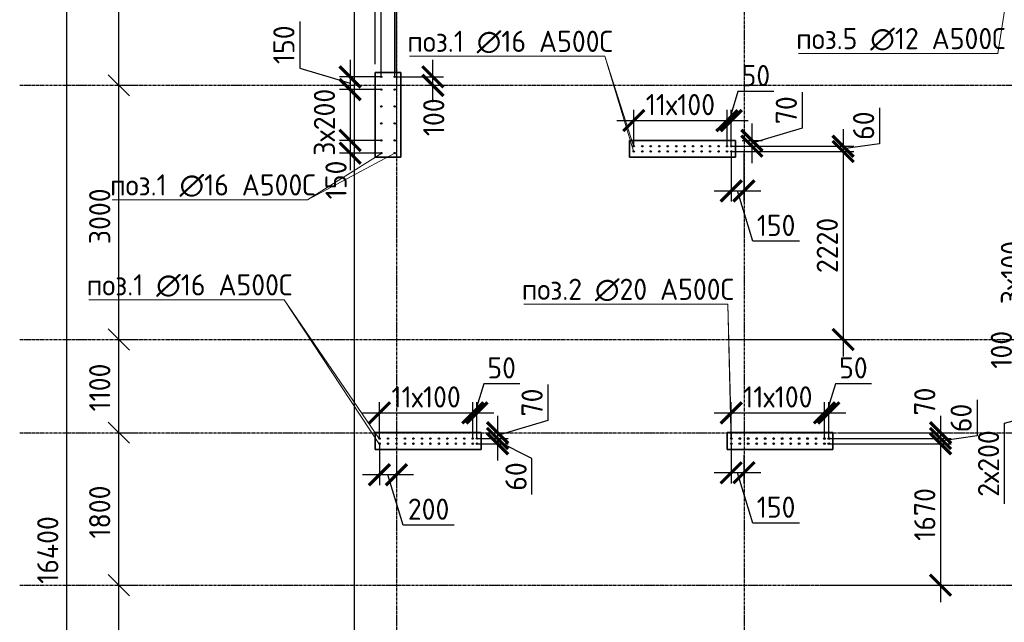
# Model space of a CAD drawing. Header units: millimetres. Extents: x -93479 to 1057970, y -66333 to 172656.
# Tile 436 of 473: x 973564 to 985181, y 43223 to 50336. Entities that reach past the tile are written whole.
import ezdxf

# ---------------------------------------------------------------- set-up
doc = ezdxf.new("R2010")
doc.units = ezdxf.units.MM
doc.linetypes.add('______5', pattern=[1100, 800, -100, 100, -100])
doc.linetypes.add('осевая', pattern=[50.8, 31.75, -6.35, 6.35, -6.35])
for name, color, linetype, lineweight in [('0 Фундамент', 5, 'Continuous', 30), ('1 Стены', 3, 'Continuous', 30), ('Оси', 40, '______5', 18), ('подоснова', 151, 'Continuous', 5), ('РАЗМЕРЫ', 7, 'Continuous', 9), ('СПДС_РАЗМЕРЫ', 152, 'Continuous', 25)]:
    doc.layers.add(name, color=color, linetype=linetype, lineweight=lineweight)
doc.layers.add('Колонна_ бетон', color=7, linetype='Continuous', lineweight=50, true_color=0xb4b496)
doc.styles.add('GOST-2.304_Type-B', font='GOST_Common.ttf')
doc.dimstyles.new('СПДС', dxfattribs={"dimscale": 100, "dimtxt": 2.5, "dimasz": 2.5, "dimexe": 1.25, "dimexo": 0, "dimtad": 1, "dimdec": 0, "dimtxsty": 'GOST-2.304_Type-B', "dimblk": 'ARCHTICK', "dimcen": 2.5, "dimdle": 2, "dimadec": 0, "dimazin": 2, "dimtfac": 0.75, "dimtdec": 0, "dimtmove": 1, "dimatfit": 3, "dimfxl": 1, "dimtolj": 1, "dimarcsym": 1})

# ---------------------------------------------------------------- blocks, each defined once
blk = doc.blocks.new('_ArchTick')
at = {"color": 0, "linetype": 'ByBlock', "const_width": 0.15}
blk.add_lwpolyline([(-0.5, -0.5), (0.5, 0.5)], dxfattribs=at)
blk = doc.blocks.new('*D1018')
at = {"layer": 'DEFPOINTS', "color": 0, "ltscale": 100, "transparency": 16777216}
for p in [(978909, 45695), (977809, 45392), (978909, 45392)]:
    blk.add_point(p, dxfattribs=at)
at = {"layer": 'РАЗМЕРЫ', "color": 0, "lineweight": -2, "transparency": 16777216}
for p, q in [((977809, 45392), (977809, 45820)), ((978909, 45392), (978909, 45820)), ((977609, 45695), (979109, 45695))]:
    blk.add_line(p, q, dxfattribs=at)
at = {"layer": 'РАЗМЕРЫ', "color": 0, "lineweight": -2, "ltscale": 100, "transparency": 16777216, "xscale": 250, "yscale": 250, "zscale": 250, "rotation": 180}
blk.add_blockref('_ArchTick', (977809, 45695), dxfattribs=at)
at = {"layer": 'РАЗМЕРЫ', "color": 0, "lineweight": -2, "ltscale": 100, "transparency": 16777216, "xscale": 250, "yscale": 250, "zscale": 250}
blk.add_blockref('_ArchTick', (978909, 45695), dxfattribs=at)
at = {"layer": 'РАЗМЕРЫ', "color": 0, "ltscale": 100, "transparency": 16777216, "insert": (978359, 45883), "char_height": 250, "attachment_point": 5, "style": 'GOST-2.304_Type-B'}
blk.add_mtext('\\A1;11х100', dxfattribs=at)
blk = doc.blocks.new('*D1019')
at = {"layer": 'DEFPOINTS', "color": 0, "ltscale": 100, "transparency": 16777216}
for p in [(978959, 45695), (978909, 45419), (978959, 45392)]:
    blk.add_point(p, dxfattribs=at)
at = {"layer": 'РАЗМЕРЫ', "color": 0, "lineweight": -2, "transparency": 16777216}
for p, q in [((979038, 46039), (978934, 45695)), ((979463, 46039), (979038, 46039)), ((978909, 45419), (978909, 45820)), ((978959, 45392), (978959, 45820)), ((978709, 45695), (979159, 45695))]:
    blk.add_line(p, q, dxfattribs=at)
at = {"layer": 'РАЗМЕРЫ', "color": 0, "lineweight": -2, "ltscale": 100, "transparency": 16777216, "xscale": 250, "yscale": 250, "zscale": 250}
blk.add_blockref('_ArchTick', (978909, 45695), dxfattribs=at)
at = {"layer": 'РАЗМЕРЫ', "color": 0, "lineweight": -2, "ltscale": 100, "transparency": 16777216, "xscale": 250, "yscale": 250, "zscale": 250, "rotation": 180}
blk.add_blockref('_ArchTick', (978959, 45695), dxfattribs=at)
at = {"layer": 'РАЗМЕРЫ', "color": 0, "ltscale": 100, "transparency": 16777216, "insert": (979250, 46226), "char_height": 250, "attachment_point": 5, "style": 'GOST-2.304_Type-B'}
blk.add_mtext('\\A1;50', dxfattribs=at)
blk = doc.blocks.new('*D1020')
at = {"layer": 'DEFPOINTS', "color": 0, "ltscale": 100, "transparency": 16777216}
for p in [(977809, 45331), (978009, 45194), (977809, 44965)]:
    blk.add_point(p, dxfattribs=at)
at = {"layer": 'РАЗМЕРЫ', "color": 0, "lineweight": -2, "transparency": 16777216}
for p, q in [((977809, 45331), (977809, 44840)), ((978009, 45194), (978009, 44840)), ((978209, 44965), (977609, 44965)), ((978088, 44370), (977909, 44965)), ((978688, 44370), (978088, 44370))]:
    blk.add_line(p, q, dxfattribs=at)
at = {"layer": 'РАЗМЕРЫ', "color": 0, "lineweight": -2, "ltscale": 100, "transparency": 16777216, "xscale": 250, "yscale": 250, "zscale": 250, "rotation": 180}
blk.add_blockref('_ArchTick', (977809, 44965), dxfattribs=at)
at = {"layer": 'РАЗМЕРЫ', "color": 0, "lineweight": -2, "ltscale": 100, "transparency": 16777216, "xscale": 250, "yscale": 250, "zscale": 250}
blk.add_blockref('_ArchTick', (978009, 44965), dxfattribs=at)
at = {"layer": 'РАЗМЕРЫ', "color": 0, "ltscale": 100, "transparency": 16777216, "insert": (978388, 44558), "char_height": 250, "attachment_point": 5, "style": 'GOST-2.304_Type-B'}
blk.add_mtext('\\A1;200', dxfattribs=at)
blk = doc.blocks.new('*D1021')
at = {"layer": 'DEFPOINTS', "color": 0, "ltscale": 100, "transparency": 16777216}
for p in [(979088, 45461), (978959, 45392), (979202, 45392)]:
    blk.add_point(p, dxfattribs=at)
at = {"layer": 'РАЗМЕРЫ', "color": 0, "lineweight": -2, "transparency": 16777216}
for p, q in [((979796, 46029), (979796, 45605)), ((979202, 45661), (979202, 45192)), ((979796, 45605), (979202, 45427)), ((979088, 45461), (979327, 45461)), ((978959, 45392), (979327, 45392))]:
    blk.add_line(p, q, dxfattribs=at)
at = {"layer": 'РАЗМЕРЫ', "color": 0, "lineweight": -2, "ltscale": 100, "transparency": 16777216, "xscale": 250, "yscale": 250, "zscale": 250}
for p, rotation in [((979202, 45461), 270), ((979202, 45392), 90)]:
    blk.add_blockref('_ArchTick', p, dxfattribs=dict(at, rotation=rotation))
at = {"layer": 'РАЗМЕРЫ', "color": 0, "ltscale": 100, "transparency": 16777216, "insert": (979609, 45817), "char_height": 250, "attachment_point": 5, "rotation": 90, "style": 'GOST-2.304_Type-B'}
blk.add_mtext('\\A1;70', dxfattribs=at)
blk = doc.blocks.new('*D1022')
at = {"layer": 'DEFPOINTS', "color": 0, "ltscale": 100, "transparency": 16777216}
for p in [(978959, 45331), (979037, 45392), (979202, 45331)]:
    blk.add_point(p, dxfattribs=at)
at = {"layer": 'РАЗМЕРЫ', "color": 0, "lineweight": -2, "transparency": 16777216}
for p, q in [((979202, 45592), (979202, 45131)), ((978959, 45331), (979327, 45331)), ((979037, 45392), (979327, 45392)), ((979608, 45157), (979202, 45362)), ((979608, 44731), (979608, 45157))]:
    blk.add_line(p, q, dxfattribs=at)
at = {"layer": 'РАЗМЕРЫ', "color": 0, "lineweight": -2, "ltscale": 100, "transparency": 16777216, "xscale": 250, "yscale": 250, "zscale": 250}
for p, rotation in [((979202, 45392), 270), ((979202, 45331), 90)]:
    blk.add_blockref('_ArchTick', p, dxfattribs=dict(at, rotation=rotation))
at = {"layer": 'РАЗМЕРЫ', "color": 0, "ltscale": 100, "transparency": 16777216, "insert": (979420, 44944), "char_height": 250, "attachment_point": 5, "rotation": 90, "style": 'GOST-2.304_Type-B'}
blk.add_mtext('\\A1;60', dxfattribs=at)
blk = doc.blocks.new('*D1023')
at = {"layer": 'DEFPOINTS', "color": 0, "ltscale": 100, "transparency": 16777216}
for p in [(981909, 49145), (980809, 48842), (981909, 48842)]:
    blk.add_point(p, dxfattribs=at)
at = {"layer": 'РАЗМЕРЫ', "color": 0, "lineweight": -2, "transparency": 16777216}
for p, q in [((980809, 48842), (980809, 49270)), ((981909, 48842), (981909, 49270)), ((980609, 49145), (982109, 49145))]:
    blk.add_line(p, q, dxfattribs=at)
at = {"layer": 'РАЗМЕРЫ', "color": 0, "lineweight": -2, "ltscale": 100, "transparency": 16777216, "xscale": 250, "yscale": 250, "zscale": 250, "rotation": 180}
blk.add_blockref('_ArchTick', (980809, 49145), dxfattribs=at)
at = {"layer": 'РАЗМЕРЫ', "color": 0, "lineweight": -2, "ltscale": 100, "transparency": 16777216, "xscale": 250, "yscale": 250, "zscale": 250}
blk.add_blockref('_ArchTick', (981909, 49145), dxfattribs=at)
at = {"layer": 'РАЗМЕРЫ', "color": 0, "ltscale": 100, "transparency": 16777216, "insert": (981359, 49333), "char_height": 250, "attachment_point": 5, "style": 'GOST-2.304_Type-B'}
blk.add_mtext('\\A1;11х100', dxfattribs=at)
blk = doc.blocks.new('*D1024')
at = {"layer": 'DEFPOINTS', "color": 0, "ltscale": 100, "transparency": 16777216}
for p in [(981959, 49145), (981909, 48869), (981959, 48842)]:
    blk.add_point(p, dxfattribs=at)
at = {"layer": 'РАЗМЕРЫ', "color": 0, "lineweight": -2, "transparency": 16777216}
for p, q in [((982038, 49489), (981934, 49145)), ((982463, 49489), (982038, 49489)), ((981909, 48869), (981909, 49270)), ((981959, 48842), (981959, 49270)), ((981709, 49145), (982159, 49145))]:
    blk.add_line(p, q, dxfattribs=at)
at = {"layer": 'РАЗМЕРЫ', "color": 0, "lineweight": -2, "ltscale": 100, "transparency": 16777216, "xscale": 250, "yscale": 250, "zscale": 250}
blk.add_blockref('_ArchTick', (981909, 49145), dxfattribs=at)
at = {"layer": 'РАЗМЕРЫ', "color": 0, "lineweight": -2, "ltscale": 100, "transparency": 16777216, "xscale": 250, "yscale": 250, "zscale": 250, "rotation": 180}
blk.add_blockref('_ArchTick', (981959, 49145), dxfattribs=at)
at = {"layer": 'РАЗМЕРЫ', "color": 0, "ltscale": 100, "transparency": 16777216, "insert": (982250, 49676), "char_height": 250, "attachment_point": 5, "style": 'GOST-2.304_Type-B'}
blk.add_mtext('\\A1;50', dxfattribs=at)
blk = doc.blocks.new('*D1025')
at = {"layer": 'DEFPOINTS', "color": 0, "ltscale": 100, "transparency": 16777216}
for p in [(982088, 48911), (981959, 48842), (982202, 48842)]:
    blk.add_point(p, dxfattribs=at)
at = {"layer": 'РАЗМЕРЫ', "color": 0, "lineweight": -2, "transparency": 16777216}
for p, q in [((982796, 49479), (982796, 49055)), ((982202, 49111), (982202, 48642)), ((982796, 49055), (982202, 48877)), ((982088, 48911), (982327, 48911)), ((981959, 48842), (982327, 48842))]:
    blk.add_line(p, q, dxfattribs=at)
at = {"layer": 'РАЗМЕРЫ', "color": 0, "lineweight": -2, "ltscale": 100, "transparency": 16777216, "xscale": 250, "yscale": 250, "zscale": 250}
for p, rotation in [((982202, 48911), 270), ((982202, 48842), 90)]:
    blk.add_blockref('_ArchTick', p, dxfattribs=dict(at, rotation=rotation))
at = {"layer": 'РАЗМЕРЫ', "color": 0, "ltscale": 100, "transparency": 16777216, "insert": (982609, 49267), "char_height": 250, "attachment_point": 5, "rotation": 90, "style": 'GOST-2.304_Type-B'}
blk.add_mtext('\\A1;70', dxfattribs=at)
blk = doc.blocks.new('*D1026')
at = {"layer": 'DEFPOINTS', "color": 0, "ltscale": 100, "transparency": 16777216}
for p in [(982037, 48842), (981959, 48781), (983279, 48781)]:
    blk.add_point(p, dxfattribs=at)
at = {"layer": 'РАЗМЕРЫ', "color": 0, "lineweight": -2, "transparency": 16777216}
for p, q in [((983709, 49297), (983709, 48872)), ((983279, 49042), (983279, 48581)), ((982037, 48842), (983404, 48842)), ((983709, 48872), (983279, 48812)), ((981959, 48781), (983404, 48781))]:
    blk.add_line(p, q, dxfattribs=at)
at = {"layer": 'РАЗМЕРЫ', "color": 0, "lineweight": -2, "ltscale": 100, "transparency": 16777216, "xscale": 250, "yscale": 250, "zscale": 250}
for p, rotation in [((983279, 48842), 270), ((983279, 48781), 90)]:
    blk.add_blockref('_ArchTick', p, dxfattribs=dict(at, rotation=rotation))
at = {"layer": 'РАЗМЕРЫ', "color": 0, "ltscale": 100, "transparency": 16777216, "insert": (983521, 49085), "char_height": 250, "attachment_point": 5, "rotation": 90, "style": 'GOST-2.304_Type-B'}
blk.add_mtext('\\A1;60', dxfattribs=at)
blk = doc.blocks.new('*D1027')
at = {"layer": 'DEFPOINTS', "color": 0, "ltscale": 100, "transparency": 16777216}
for p in [(981959, 48781), (982109, 48764), (982109, 48315)]:
    blk.add_point(p, dxfattribs=at)
at = {"layer": 'РАЗМЕРЫ', "color": 0, "lineweight": -2, "transparency": 16777216}
for p, q in [((981959, 48781), (981959, 48190)), ((982109, 48764), (982109, 48190)), ((981759, 48315), (982309, 48315)), ((982213, 47721), (982034, 48315)), ((982763, 47721), (982213, 47721))]:
    blk.add_line(p, q, dxfattribs=at)
at = {"layer": 'РАЗМЕРЫ', "color": 0, "lineweight": -2, "ltscale": 100, "transparency": 16777216, "xscale": 250, "yscale": 250, "zscale": 250, "rotation": 180}
blk.add_blockref('_ArchTick', (981959, 48315), dxfattribs=at)
at = {"layer": 'РАЗМЕРЫ', "color": 0, "lineweight": -2, "ltscale": 100, "transparency": 16777216, "xscale": 250, "yscale": 250, "zscale": 250}
blk.add_blockref('_ArchTick', (982109, 48315), dxfattribs=at)
at = {"layer": 'РАЗМЕРЫ', "color": 0, "ltscale": 100, "transparency": 16777216, "insert": (982488, 47908), "char_height": 250, "attachment_point": 5, "style": 'GOST-2.304_Type-B'}
blk.add_mtext('\\A1;150', dxfattribs=at)
blk = doc.blocks.new('*D1028')
at = {"layer": 'DEFPOINTS', "color": 0, "ltscale": 100, "transparency": 16777216}
for p in [(981959, 48781), (981899, 46561), (983279, 46561)]:
    blk.add_point(p, dxfattribs=at)
at = {"layer": 'РАЗМЕРЫ', "color": 0, "lineweight": -2, "transparency": 16777216}
for p, q in [((983279, 48981), (983279, 46361)), ((981959, 48781), (983404, 48781)), ((981899, 46561), (983404, 46561))]:
    blk.add_line(p, q, dxfattribs=at)
at = {"layer": 'РАЗМЕРЫ', "color": 0, "lineweight": -2, "ltscale": 100, "transparency": 16777216, "xscale": 250, "yscale": 250, "zscale": 250}
for p, rotation in [((983279, 48781), 90), ((983279, 46561), 270)]:
    blk.add_blockref('_ArchTick', p, dxfattribs=dict(at, rotation=rotation))
at = {"layer": 'РАЗМЕРЫ', "color": 0, "ltscale": 100, "transparency": 16777216, "insert": (983092, 47671), "char_height": 250, "attachment_point": 5, "rotation": 90, "style": 'GOST-2.304_Type-B'}
blk.add_mtext('\\A1;2220', dxfattribs=at)
blk = doc.blocks.new('*D1030')
at = {"layer": 'DEFPOINTS', "color": 0, "ltscale": 100, "transparency": 16777216}
for p in [(983059, 45695), (981959, 45392), (983059, 45392)]:
    blk.add_point(p, dxfattribs=at)
at = {"layer": 'РАЗМЕРЫ', "color": 0, "lineweight": -2, "transparency": 16777216}
for p, q in [((981959, 45392), (981959, 45820)), ((983059, 45392), (983059, 45820)), ((981759, 45695), (983259, 45695))]:
    blk.add_line(p, q, dxfattribs=at)
at = {"layer": 'РАЗМЕРЫ', "color": 0, "lineweight": -2, "ltscale": 100, "transparency": 16777216, "xscale": 250, "yscale": 250, "zscale": 250, "rotation": 180}
blk.add_blockref('_ArchTick', (981959, 45695), dxfattribs=at)
at = {"layer": 'РАЗМЕРЫ', "color": 0, "lineweight": -2, "ltscale": 100, "transparency": 16777216, "xscale": 250, "yscale": 250, "zscale": 250}
blk.add_blockref('_ArchTick', (983059, 45695), dxfattribs=at)
at = {"layer": 'РАЗМЕРЫ', "color": 0, "ltscale": 100, "transparency": 16777216, "insert": (982509, 45883), "char_height": 250, "attachment_point": 5, "style": 'GOST-2.304_Type-B'}
blk.add_mtext('\\A1;11х100', dxfattribs=at)
blk = doc.blocks.new('*D1031')
at = {"layer": 'DEFPOINTS', "color": 0, "ltscale": 100, "transparency": 16777216}
for p in [(983109, 45695), (983059, 45419), (983109, 45392)]:
    blk.add_point(p, dxfattribs=at)
at = {"layer": 'РАЗМЕРЫ', "color": 0, "lineweight": -2, "transparency": 16777216}
for p, q in [((983188, 46039), (983084, 45695)), ((983613, 46039), (983188, 46039)), ((983059, 45419), (983059, 45820)), ((983109, 45392), (983109, 45820)), ((982859, 45695), (983309, 45695))]:
    blk.add_line(p, q, dxfattribs=at)
at = {"layer": 'РАЗМЕРЫ', "color": 0, "lineweight": -2, "ltscale": 100, "transparency": 16777216, "xscale": 250, "yscale": 250, "zscale": 250}
blk.add_blockref('_ArchTick', (983059, 45695), dxfattribs=at)
at = {"layer": 'РАЗМЕРЫ', "color": 0, "lineweight": -2, "ltscale": 100, "transparency": 16777216, "xscale": 250, "yscale": 250, "zscale": 250, "rotation": 180}
blk.add_blockref('_ArchTick', (983109, 45695), dxfattribs=at)
at = {"layer": 'РАЗМЕРЫ', "color": 0, "ltscale": 100, "transparency": 16777216, "insert": (983400, 46226), "char_height": 250, "attachment_point": 5, "style": 'GOST-2.304_Type-B'}
blk.add_mtext('\\A1;50', dxfattribs=at)
blk = doc.blocks.new('*D1029')
at = {"layer": 'DEFPOINTS', "color": 0, "ltscale": 100, "transparency": 16777216}
for p in [(983238, 45461), (983109, 45392), (984429, 45392)]:
    blk.add_point(p, dxfattribs=at)
at = {"layer": 'РАЗМЕРЫ', "color": 0, "lineweight": -2, "transparency": 16777216}
for p, q in [((984429, 45661), (984429, 45192)), ((983238, 45461), (984554, 45461)), ((983109, 45392), (984554, 45392))]:
    blk.add_line(p, q, dxfattribs=at)
at = {"layer": 'РАЗМЕРЫ', "color": 0, "lineweight": -2, "ltscale": 100, "transparency": 16777216, "xscale": 250, "yscale": 250, "zscale": 250}
for p, rotation in [((984429, 45461), 270), ((984429, 45392), 90)]:
    blk.add_blockref('_ArchTick', p, dxfattribs=dict(at, rotation=rotation))
at = {"layer": 'РАЗМЕРЫ', "color": 0, "ltscale": 100, "transparency": 16777216, "insert": (984242, 45828), "char_height": 250, "attachment_point": 5, "rotation": 90, "style": 'GOST-2.304_Type-B'}
blk.add_mtext('\\A1;70', dxfattribs=at)
blk = doc.blocks.new('*D1032')
at = {"layer": 'DEFPOINTS', "color": 0, "ltscale": 100, "transparency": 16777216}
for p in [(983109, 45331), (983187, 45392), (984429, 45331)]:
    blk.add_point(p, dxfattribs=at)
at = {"layer": 'РАЗМЕРЫ', "color": 0, "lineweight": -2, "transparency": 16777216}
for p, q in [((984859, 45847), (984859, 45422)), ((984429, 45592), (984429, 45131)), ((983109, 45331), (984554, 45331)), ((983187, 45392), (984554, 45392)), ((984859, 45422), (984429, 45362))]:
    blk.add_line(p, q, dxfattribs=at)
at = {"layer": 'РАЗМЕРЫ', "color": 0, "lineweight": -2, "ltscale": 100, "transparency": 16777216, "xscale": 250, "yscale": 250, "zscale": 250}
for p, rotation in [((984429, 45392), 270), ((984429, 45331), 90)]:
    blk.add_blockref('_ArchTick', p, dxfattribs=dict(at, rotation=rotation))
at = {"layer": 'РАЗМЕРЫ', "color": 0, "ltscale": 100, "transparency": 16777216, "insert": (984671, 45635), "char_height": 250, "attachment_point": 5, "rotation": 90, "style": 'GOST-2.304_Type-B'}
blk.add_mtext('\\A1;60', dxfattribs=at)
blk = doc.blocks.new('*D1033')
at = {"layer": 'DEFPOINTS', "color": 0, "ltscale": 100, "transparency": 16777216}
for p in [(983109, 45331), (983049, 43661), (984429, 43661)]:
    blk.add_point(p, dxfattribs=at)
at = {"layer": 'РАЗМЕРЫ', "color": 0, "lineweight": -2, "transparency": 16777216}
for p, q in [((984429, 45531), (984429, 43461)), ((983109, 45331), (984554, 45331)), ((983049, 43661), (984554, 43661))]:
    blk.add_line(p, q, dxfattribs=at)
at = {"layer": 'РАЗМЕРЫ', "color": 0, "lineweight": -2, "ltscale": 100, "transparency": 16777216, "xscale": 250, "yscale": 250, "zscale": 250}
for p, rotation in [((984429, 45331), 90), ((984429, 43661), 270)]:
    blk.add_blockref('_ArchTick', p, dxfattribs=dict(at, rotation=rotation))
at = {"layer": 'РАЗМЕРЫ', "color": 0, "ltscale": 100, "transparency": 16777216, "insert": (984242, 44496), "char_height": 250, "attachment_point": 5, "rotation": 90, "style": 'GOST-2.304_Type-B'}
blk.add_mtext('\\A1;1670', dxfattribs=at)
blk = doc.blocks.new('*D1034')
at = {"layer": 'DEFPOINTS', "color": 0, "ltscale": 100, "transparency": 16777216}
for p in [(981959, 45331), (982109, 45196), (981959, 44988)]:
    blk.add_point(p, dxfattribs=at)
at = {"layer": 'РАЗМЕРЫ', "color": 0, "lineweight": -2, "transparency": 16777216}
for p, q in [((981959, 45331), (981959, 44863)), ((982109, 45196), (982109, 44863)), ((982309, 44988), (981759, 44988)), ((982213, 44394), (982034, 44988)), ((982763, 44394), (982213, 44394))]:
    blk.add_line(p, q, dxfattribs=at)
at = {"layer": 'РАЗМЕРЫ', "color": 0, "lineweight": -2, "ltscale": 100, "transparency": 16777216, "xscale": 250, "yscale": 250, "zscale": 250, "rotation": 180}
blk.add_blockref('_ArchTick', (981959, 44988), dxfattribs=at)
at = {"layer": 'РАЗМЕРЫ', "color": 0, "lineweight": -2, "ltscale": 100, "transparency": 16777216, "xscale": 250, "yscale": 250, "zscale": 250}
blk.add_blockref('_ArchTick', (982109, 44988), dxfattribs=at)
at = {"layer": 'РАЗМЕРЫ', "color": 0, "ltscale": 100, "transparency": 16777216, "insert": (982488, 44582), "char_height": 250, "attachment_point": 5, "style": 'GOST-2.304_Type-B'}
blk.add_mtext('\\A1;150', dxfattribs=at)
blk = doc.blocks.new('*D1043')
at = {"layer": 'DEFPOINTS', "color": 0, "ltscale": 100, "transparency": 16777216}
for p in [(986116, 46436), (986609, 46436), (986609, 46136)]:
    blk.add_point(p, dxfattribs=at)
at = {"layer": 'РАЗМЕРЫ', "color": 0, "lineweight": -2, "transparency": 16777216}
for p, q in [((985452, 47801), (985452, 46900)), ((985452, 46900), (986116, 46286)), ((986116, 45936), (986116, 46636)), ((986609, 46436), (985991, 46436)), ((986609, 46136), (985991, 46136))]:
    blk.add_line(p, q, dxfattribs=at)
at = {"layer": 'РАЗМЕРЫ', "color": 0, "lineweight": -2, "ltscale": 100, "transparency": 16777216, "xscale": 250, "yscale": 250, "zscale": 250}
for p, rotation in [((986116, 46436), 90), ((986116, 46136), 270)]:
    blk.add_blockref('_ArchTick', p, dxfattribs=dict(at, rotation=rotation))
at = {"layer": 'РАЗМЕРЫ', "color": 0, "ltscale": 100, "transparency": 16777216, "insert": (985265, 47350), "char_height": 250, "attachment_point": 5, "rotation": 90, "style": 'GOST-2.304_Type-B'}
blk.add_mtext('\\A1;3х100', dxfattribs=at)
blk = doc.blocks.new('*D1044')
at = {"layer": 'DEFPOINTS', "color": 0, "ltscale": 100, "transparency": 16777216}
for p in [(986609, 46036), (986116, 45636), (986629, 45636)]:
    blk.add_point(p, dxfattribs=at)
at = {"layer": 'РАЗМЕРЫ', "color": 0, "lineweight": -2, "transparency": 16777216}
for p, q in [((986116, 46236), (986116, 45436)), ((986609, 46036), (985991, 46036)), ((985182, 45572), (986116, 45836)), ((985182, 44621), (985182, 45572)), ((986629, 45636), (985991, 45636))]:
    blk.add_line(p, q, dxfattribs=at)
at = {"layer": 'РАЗМЕРЫ', "color": 0, "lineweight": -2, "ltscale": 100, "transparency": 16777216, "xscale": 250, "yscale": 250, "zscale": 250}
for p, rotation in [((986116, 46036), 90), ((986116, 45636), 270)]:
    blk.add_blockref('_ArchTick', p, dxfattribs=dict(at, rotation=rotation))
at = {"layer": 'РАЗМЕРЫ', "color": 0, "ltscale": 100, "transparency": 16777216, "insert": (984995, 45097), "char_height": 250, "attachment_point": 5, "rotation": 90, "style": 'GOST-2.304_Type-B'}
blk.add_mtext('\\A1;2х200', dxfattribs=at)
blk = doc.blocks.new('*D1041')
at = {"layer": 'DEFPOINTS', "color": 0, "ltscale": 100, "transparency": 16777216}
for p in [(986116, 46136), (986498, 46136), (986514, 46036)]:
    blk.add_point(p, dxfattribs=at)
at = {"layer": 'РАЗМЕРЫ', "color": 0, "lineweight": -2, "transparency": 16777216}
for p, q in [((985333, 46715), (985333, 46164)), ((986116, 45836), (986116, 46336)), ((985333, 46164), (986116, 46086)), ((986498, 46136), (985991, 46136)), ((986514, 46036), (985991, 46036))]:
    blk.add_line(p, q, dxfattribs=at)
at = {"layer": 'РАЗМЕРЫ', "color": 0, "lineweight": -2, "ltscale": 100, "transparency": 16777216, "xscale": 250, "yscale": 250, "zscale": 250}
for p, rotation in [((986116, 46136), 270), ((986116, 46036), 90)]:
    blk.add_blockref('_ArchTick', p, dxfattribs=dict(at, rotation=rotation))
at = {"layer": 'РАЗМЕРЫ', "color": 0, "ltscale": 100, "transparency": 16777216, "insert": (985146, 46440), "char_height": 250, "attachment_point": 5, "rotation": 90, "style": 'GOST-2.304_Type-B'}
blk.add_mtext('\\A1;100', dxfattribs=at)
blk = doc.blocks.new('*D1303')
at = {"layer": 'DEFPOINTS', "color": 0, "ltscale": 100, "transparency": 16777216}
for p in [(977829, 49661), (977462, 49511), (977829, 49511)]:
    blk.add_point(p, dxfattribs=at)
at = {"layer": 'РАЗМЕРЫ', "color": 0, "lineweight": -2, "transparency": 16777216}
for p, q in [((976868, 50315), (976868, 49765)), ((977462, 49861), (977462, 49311)), ((976868, 49765), (977462, 49586)), ((977829, 49661), (977337, 49661)), ((977829, 49511), (977337, 49511))]:
    blk.add_line(p, q, dxfattribs=at)
at = {"layer": 'РАЗМЕРЫ', "color": 0, "lineweight": -2, "ltscale": 100, "transparency": 16777216, "xscale": 250, "yscale": 250, "zscale": 250}
for p, rotation in [((977462, 49661), 90), ((977462, 49511), 270)]:
    blk.add_blockref('_ArchTick', p, dxfattribs=dict(at, rotation=rotation))
at = {"layer": 'РАЗМЕРЫ', "color": 0, "ltscale": 100, "transparency": 16777216, "insert": (976681, 50040), "char_height": 250, "attachment_point": 5, "rotation": 90, "style": 'GOST-2.304_Type-B'}
blk.add_mtext('\\A1;150', dxfattribs=at)
blk = doc.blocks.new('*D1302')
at = {"layer": 'DEFPOINTS', "color": 0, "ltscale": 100, "transparency": 16777216}
for p in [(977829, 50566), (977759, 49810), (977829, 49661)]:
    blk.add_point(p, dxfattribs=at)
at = {"layer": 'РАЗМЕРЫ', "color": 0, "lineweight": -2, "transparency": 16777216}
for p, q in [((977759, 49810), (977759, 50691)), ((977829, 49661), (977829, 50691)), ((977559, 50566), (978029, 50566))]:
    blk.add_line(p, q, dxfattribs=at)
at = {"layer": 'РАЗМЕРЫ', "color": 0, "lineweight": -2, "ltscale": 100, "transparency": 16777216, "xscale": 250, "yscale": 250, "zscale": 250}
blk.add_blockref('_ArchTick', (977759, 50566), dxfattribs=at)
at = {"layer": 'РАЗМЕРЫ', "color": 0, "lineweight": -2, "ltscale": 100, "transparency": 16777216, "xscale": 250, "yscale": 250, "zscale": 250, "rotation": 180}
blk.add_blockref('_ArchTick', (977829, 50566), dxfattribs=at)
at = {"layer": 'РАЗМЕРЫ', "color": 0, "ltscale": 100, "transparency": 16777216, "insert": (977327, 50726), "char_height": 250, "attachment_point": 5, "style": 'GOST-2.304_Type-B'}
blk.add_mtext('\\A1;70', dxfattribs=at)
blk = doc.blocks.new('оси2')
at = {"color": 7, "linetype": 'ByBlock'}
for p, q in [((980244, -1268), (980494, -1518)), ((980494, -1518), (980244, -1268)), ((980244, -4268), (980494, -4518)), ((980494, -4518), (980244, -4268)), ((980244, -5368), (980494, -5618)), ((980494, -5618), (980244, -5368)), ((980244, -7168), (980494, -7418)), ((980494, -7418), (980244, -7168))]:
    blk.add_line(p, q, dxfattribs=at)
at = {"layer": 'Оси', "color": 7, "linetype": 'осевая', "lineweight": 25, "transparency": 33554687}
for p, q in [((983646, 5465), (983646, -20755)), ((987746, 5465), (987746, -20739)), ((979200, -1393), (1032582, -1393)), ((979200, -4393), (1032582, -4393)), ((979200, -5493), (1032582, -5493)), ((979200, -7293), (1032582, -7293))]:
    blk.add_line(p, q, dxfattribs=at)
at = {"layer": 'СПДС_РАЗМЕРЫ', "color": 7}
for p, q in [((979756, -14893), (979756, 1907)), ((980369, -1593), (980369, 1907)), ((980369, -4593), (980369, -1193)), ((980369, -1393), (980494, -1393)), ((980369, -1393), (980494, -1393)), ((980369, -5693), (980369, -4193)), ((980369, -4393), (980494, -4393)), ((980369, -4393), (980494, -4393)), ((980369, -7493), (980369, -5293)), ((980369, -5493), (980494, -5493)), ((980369, -5493), (980494, -5493)), ((980369, -9993), (980369, -7093)), ((980369, -7293), (980494, -7293)), ((980369, -7293), (980494, -7293))]:
    blk.add_line(p, q, dxfattribs=at)
at = {"layer": 'СПДС_РАЗМЕРЫ', "color": 7, "ltscale": 100, "style": 'GOST-2.304_Type-B'}
for s, p in [('3000', (980269, -3268)), ('1100', (980269, -5243)), ('1800', (980269, -6743)), ('16400', (979656, -7277))]:
    blk.add_text(s, height=250, rotation=90, dxfattribs=at).set_placement(p)
blk = doc.blocks.new('*D1436')
at = {"layer": 'DEFPOINTS', "color": 0, "ltscale": 100, "transparency": 16777216}
for p in [(977989, 50566), (977829, 49661), (977989, 49661)]:
    blk.add_point(p, dxfattribs=at)
at = {"layer": 'РАЗМЕРЫ', "color": 0, "lineweight": -2, "transparency": 16777216}
for p, q in [((977256, 50888), (977806, 50888)), ((977806, 50888), (977909, 50566)), ((977829, 49661), (977829, 50691)), ((977989, 49661), (977989, 50691)), ((977629, 50566), (978189, 50566))]:
    blk.add_line(p, q, dxfattribs=at)
at = {"layer": 'РАЗМЕРЫ', "color": 0, "lineweight": -2, "ltscale": 100, "transparency": 16777216, "xscale": 250, "yscale": 250, "zscale": 250, "rotation": 180}
blk.add_blockref('_ArchTick', (977829, 50566), dxfattribs=at)
at = {"layer": 'РАЗМЕРЫ', "color": 0, "lineweight": -2, "ltscale": 100, "transparency": 16777216, "xscale": 250, "yscale": 250, "zscale": 250}
blk.add_blockref('_ArchTick', (977989, 50566), dxfattribs=at)
at = {"layer": 'РАЗМЕРЫ', "color": 0, "ltscale": 100, "transparency": 16777216, "insert": (977531, 51076), "char_height": 250, "attachment_point": 5, "style": 'GOST-2.304_Type-B'}
blk.add_mtext('\\A1;160', dxfattribs=at)
blk = doc.blocks.new('*D1437')
at = {"layer": 'DEFPOINTS', "color": 0, "ltscale": 100, "transparency": 16777216}
for p in [(978009, 50566), (977989, 49661), (978009, 49720)]:
    blk.add_point(p, dxfattribs=at)
at = {"layer": 'РАЗМЕРЫ', "color": 0, "lineweight": -2, "transparency": 16777216}
for p, q in [((977989, 49661), (977989, 50691)), ((978009, 49720), (978009, 50691)), ((977789, 50566), (978209, 50566))]:
    blk.add_line(p, q, dxfattribs=at)
at = {"layer": 'РАЗМЕРЫ', "color": 0, "lineweight": -2, "ltscale": 100, "transparency": 16777216, "xscale": 250, "yscale": 250, "zscale": 250}
blk.add_blockref('_ArchTick', (977989, 50566), dxfattribs=at)
at = {"layer": 'РАЗМЕРЫ', "color": 0, "lineweight": -2, "ltscale": 100, "transparency": 16777216, "xscale": 250, "yscale": 250, "zscale": 250, "rotation": 180}
blk.add_blockref('_ArchTick', (978009, 50566), dxfattribs=at)
at = {"layer": 'РАЗМЕРЫ', "color": 0, "ltscale": 100, "transparency": 16777216, "insert": (978455, 50717), "char_height": 250, "attachment_point": 5, "style": 'GOST-2.304_Type-B'}
blk.add_mtext('\\A1;20', dxfattribs=at)
blk = doc.blocks.new('*D1731')
at = {"layer": 'DEFPOINTS', "color": 0, "ltscale": 100, "transparency": 16777216}
for p in [(977829, 49511), (977462, 48911), (977821, 48911)]:
    blk.add_point(p, dxfattribs=at)
at = {"layer": 'РАЗМЕРЫ', "color": 0, "lineweight": -2, "transparency": 16777216}
for p, q in [((977462, 49711), (977462, 48711)), ((977829, 49511), (977337, 49511)), ((977821, 48911), (977337, 48911))]:
    blk.add_line(p, q, dxfattribs=at)
at = {"layer": 'РАЗМЕРЫ', "color": 0, "lineweight": -2, "ltscale": 100, "transparency": 16777216, "xscale": 250, "yscale": 250, "zscale": 250}
for p, rotation in [((977462, 49511), 90), ((977462, 48911), 270)]:
    blk.add_blockref('_ArchTick', p, dxfattribs=dict(at, rotation=rotation))
at = {"layer": 'РАЗМЕРЫ', "color": 0, "ltscale": 100, "transparency": 16777216, "insert": (977159, 49125), "char_height": 250, "attachment_point": 5, "rotation": 90, "style": 'GOST-2.304_Type-B'}
blk.add_mtext('\\A1;3х200', dxfattribs=at)
blk = doc.blocks.new('*D1732')
at = {"layer": 'DEFPOINTS', "color": 0, "ltscale": 100, "transparency": 16777216}
for p in [(977821, 48911), (977462, 48761), (977829, 48761)]:
    blk.add_point(p, dxfattribs=at)
at = {"layer": 'РАЗМЕРЫ', "color": 0, "lineweight": -2, "transparency": 16777216}
for p, q in [((977462, 49111), (977462, 48561)), ((977821, 48911), (977337, 48911)), ((977829, 48761), (977337, 48761))]:
    blk.add_line(p, q, dxfattribs=at)
at = {"layer": 'РАЗМЕРЫ', "color": 0, "lineweight": -2, "ltscale": 100, "transparency": 16777216, "xscale": 250, "yscale": 250, "zscale": 250}
for p, rotation in [((977462, 48911), 90), ((977462, 48761), 270)]:
    blk.add_blockref('_ArchTick', p, dxfattribs=dict(at, rotation=rotation))
at = {"layer": 'РАЗМЕРЫ', "color": 0, "ltscale": 100, "transparency": 16777216, "insert": (977296, 48444), "char_height": 250, "attachment_point": 5, "rotation": 90, "style": 'GOST-2.304_Type-B'}
blk.add_mtext('\\A1;150', dxfattribs=at)
blk = doc.blocks.new('*D1733')
at = {"layer": 'DEFPOINTS', "color": 0, "ltscale": 100, "transparency": 16777216}
for p in [(977989, 49661), (978439, 49661), (978380, 49561)]:
    blk.add_point(p, dxfattribs=at)
at = {"layer": 'РАЗМЕРЫ', "color": 0, "lineweight": -2, "transparency": 16777216}
for p, q in [((978439, 49361), (978439, 49861)), ((977989, 49661), (978564, 49661)), ((978380, 49561), (978564, 49561))]:
    blk.add_line(p, q, dxfattribs=at)
at = {"layer": 'РАЗМЕРЫ', "color": 0, "lineweight": -2, "ltscale": 100, "transparency": 16777216, "xscale": 250, "yscale": 250, "zscale": 250}
for p, rotation in [((978439, 49661), 270), ((978439, 49561), 90)]:
    blk.add_blockref('_ArchTick', p, dxfattribs=dict(at, rotation=rotation))
at = {"layer": 'РАЗМЕРЫ', "color": 0, "ltscale": 100, "transparency": 16777216, "insert": (978449, 49184), "char_height": 250, "attachment_point": 5, "rotation": 90, "style": 'GOST-2.304_Type-B'}
blk.add_mtext('\\A1;100', dxfattribs=at)

msp = doc.modelspace()

# ---------------------------------------------------------------- linework, layer by layer
at = {"layer": '0 Фундамент', "color": 7}
msp.add_lwpolyline([(977509.3, 53161.4), (977509.3, 35761.4)], dxfattribs=at)
at = {"layer": '1 Стены', "color": 7, "lineweight": 0}
for p, q in [((977759.3, 48711.4, -360), (977759.3, 49711.4, -360)), ((977759.3, 49711.4, -360), (978009.3, 49711.4, -360)), ((977759.4, 48711.4, -360), (977759.4, 49711.4, -360)), ((978009.3, 49711.4, -360), (978009.3, 48711.4, -360)), ((980759.4, 48911.4, -360), (982009.3, 48911.4, -360)), ((980759.4, 48711.4, -360), (980759.4, 48911.4, -360)), ((982009.3, 48911.4, -360), (982009.3, 48711.4, -360)), ((978009.3, 48711.4, -360), (977759.3, 48711.4, -360)), ((982009.3, 48711.4, -360), (980759.4, 48711.4, -360)), ((977759.4, 45461.4, -360), (979009.3, 45461.4, -360)), ((977759.4, 45261.4, -360), (977759.4, 45461.4, -360)), ((979009.3, 45461.4, -360), (979009.3, 45261.4, -360)), ((981909.3, 45261.4, -360), (981909.3, 45461.4, -360)), ((981909.3, 45461.4, -360), (983159.4, 45461.4, -360)), ((981909.4, 45261.4, -360), (981909.4, 45461.4, -360)), ((983159.4, 45461.4, -360), (983159.4, 45261.4, -360)), ((979009.3, 45261.4, -360), (977759.4, 45261.4, -360)), ((983159.4, 45261.4, -360), (981909.3, 45261.4, -360)), ((983159.4, 45261.4, -360), (981909.4, 45261.4, -360))]:
    msp.add_line(p, q, dxfattribs=at)
at = {"layer": 'Колонна_ бетон', "color": 7, "linetype": 'Continuous', "lineweight": 35, "transparency": 33554687}
for p, q in [((977759.2, 48711.4, 360), (977759.2, 49711.4, 360)), ((977759.2, 49711.4, 360), (977759.2, 49711.4, 360)), ((977759.2, 49711.4, 360), (978059.2, 49711.4, 360)), ((978059.2, 49711.4, 360), (978059.2, 49711.4, 360)), ((978059.2, 49711.4, 360), (978059.2, 48711.4, 360)), ((980759.2, 48911.4, 360), (980759.2, 48911.4, 360)), ((980759.2, 48911.4, 360), (980759.2, 48711.4, 360)), ((980759.2, 48911.4, 360), (982009.2, 48911.4, 360)), ((982009.2, 48911.4, 360), (982009.2, 48911.4, 360)), ((982009.2, 48911.4, 360), (982009.2, 48711.4, 360)), ((978059.2, 48711.4, 360), (977759.2, 48711.4, 360)), ((977759.2, 48711.4, 360), (977759.2, 48711.4, 360)), ((978059.2, 48711.4, 360), (978059.2, 48711.4, 360)), ((980759.2, 48711.4, 360), (980759.2, 48711.4, 360)), ((980759.2, 48711.4, 360), (982009.2, 48711.4, 360)), ((982009.2, 48711.4, 360), (982009.2, 48711.4, 360)), ((977759.2, 45261.4, 360), (977759.2, 45461.4, 360)), ((977759.2, 45461.4, 360), (977759.2, 45461.4, 360)), ((979009.2, 45461.4, 360), (977759.2, 45461.4, 360)), ((979009.2, 45461.4, 360), (979009.2, 45461.4, 360)), ((979009.2, 45261.4, 360), (979009.2, 45461.4, 360)), ((981909.2, 45461.4, 360), (981909.2, 45461.4, 360)), ((981909.2, 45261.4, 360), (981909.2, 45461.4, 360)), ((981909.2, 45461.4, 360), (983159.2, 45461.4, 360)), ((983159.2, 45461.4, 360), (983159.2, 45461.4, 360)), ((983159.2, 45461.4, 360), (983159.2, 45261.4, 360)), ((979009.2, 45261.4, 360), (977759.2, 45261.4, 360)), ((977759.2, 45261.4, 360), (977759.2, 45261.4, 360)), ((979009.2, 45261.4, 360), (979009.2, 45261.4, 360)), ((983159.2, 45261.4, 360), (981909.2, 45261.4, 360)), ((981909.2, 45261.4, 360), (981909.2, 45261.4, 360)), ((983159.2, 45261.4, 360), (983159.2, 45261.4, 360))]:
    msp.add_line(p, q, dxfattribs=at)
at = {"layer": 'подоснова', "color": 7, "lineweight": 15, "ltscale": 0.3}
for p, q in [((985359.2, 51559, 360), (985105.8, 49937.7, 360)), ((978162.3, 49905.5), (980468.1, 49905.5)), ((980467.2, 49905.3), (980467.1, 49905.3)), ((980810.6, 48833.8), (980467.2, 49905.3)), ((980809.4, 48773.4), (980467.2, 49905.3)), ((982750.9, 49937.9, 360), (985106.7, 49937.9, 360)), ((985105.8, 49937.7, 360), (985105.7, 49937.7, 360)), ((977989.2, 48761.4), (976960.4, 48210.4)), ((977836.6, 48758.9), (976960.4, 48210.4)), ((974655.5, 48210.7), (976961.3, 48210.7)), ((976960.4, 48210.4), (976960.3, 48210.4)), ((974380.1, 47030.9), (976685.8, 47030.9)), ((976684.9, 47030.6), (976684.8, 47030.6)), ((977810.6, 45383.8), (976684.9, 47030.6)), ((977809.4, 45323.4), (976684.9, 47030.6)), ((979513.1, 46978.8), (981919, 46978.8)), ((981918, 46978.6), (981917.9, 46978.6)), ((981960.6, 45383.8), (981918, 46978.6)), ((981959.4, 45323.4), (981918, 46978.6))]:
    msp.add_line(p, q, dxfattribs=at)
at = {"layer": 'РАЗМЕРЫ', "color": 7, "linetype": 'Continuous', "lineweight": 30}
for centre, radius in [((977829, 49661.4, -360), 8), ((977989.2, 49661.4, 360), 8), ((977829, 49511.4, -360), 8), ((977989.2, 49511.4, 360), 8), ((977829, 49311.4, -360), 8), ((977989.2, 49311.4, 360), 8), ((977829, 49111.4, -360), 8), ((977989.2, 49111.4, 360), 8), ((977829, 48911.4, -360), 8), ((977989.2, 48911.4, 360), 8), ((980809.4, 48841.7, -360), 8), ((980909.4, 48841.7, -360), 8), ((981009.4, 48841.7, -360), 8), ((981109.4, 48841.7, -360), 8), ((981209.4, 48841.7, -360), 8), ((981309.4, 48841.7, -360), 8), ((981409.4, 48841.7, -360), 8), ((981509.4, 48841.7, -360), 8), ((981609.4, 48841.7, -360), 8), ((981709.4, 48841.7, -360), 8), ((981809.4, 48841.7, -360), 8), ((981909.4, 48841.7, -360), 8), ((981959.4, 48841.7, -360), 8), ((977829, 48761.4, -360), 8), ((977989.2, 48761.4, 360), 8), ((980809.4, 48781.4, -360), 8), ((980909.4, 48781.4, -360), 8), ((981009.4, 48781.4, -360), 8), ((981109.4, 48781.4, -360), 8), ((981209.4, 48781.4, -360), 8), ((981309.4, 48781.4, -360), 8), ((981409.4, 48781.4, -360), 8), ((981509.4, 48781.4, -360), 8), ((981609.4, 48781.4, -360), 8), ((981709.4, 48781.4, -360), 8), ((981809.4, 48781.4, -360), 8), ((981909.4, 48781.4, -360), 8), ((981959.4, 48781.4, -360), 8), ((977809.4, 45391.7, -360), 8), ((977809.4, 45331.4, -360), 8), ((977909.4, 45391.7, -360), 8), ((977909.4, 45331.4, -360), 8), ((978009.4, 45391.7, -360), 8), ((978009.4, 45331.4, -360), 8), ((978109.4, 45391.7, -360), 8), ((978109.4, 45331.4, -360), 8), ((978209.4, 45391.7, -360), 8), ((978209.4, 45331.4, -360), 8), ((978309.4, 45391.7, -360), 8), ((978309.4, 45331.4, -360), 8), ((978409.4, 45391.7, -360), 8), ((978409.4, 45331.4, -360), 8), ((978509.4, 45391.7, -360), 8), ((978509.4, 45331.4, -360), 8), ((978609.4, 45391.7, -360), 8), ((978609.4, 45331.4, -360), 8), ((978709.4, 45391.7, -360), 8), ((978709.4, 45331.4, -360), 8), ((978809.4, 45391.7, -360), 8), ((978809.4, 45331.4, -360), 8), ((978909.4, 45391.7, -360), 8), ((978909.4, 45331.4, -360), 8), ((978959.4, 45391.7, -360), 8), ((978959.4, 45331.4, -360), 8), ((981959.4, 45391.7, -360), 10), ((981959.4, 45331.4, -360), 10), ((982059.4, 45391.7, -360), 10), ((982059.4, 45331.4, -360), 10), ((982159.4, 45391.7, -360), 10), ((982159.4, 45331.4, -360), 10), ((982259.4, 45391.7, -360), 10), ((982259.4, 45331.4, -360), 10), ((982359.4, 45391.7, -360), 10), ((982359.4, 45331.4, -360), 10), ((982459.4, 45391.7, -360), 10), ((982459.4, 45331.4, -360), 10), ((982559.4, 45391.7, -360), 10), ((982559.4, 45331.4, -360), 10), ((982659.4, 45391.7, -360), 10), ((982659.4, 45331.4, -360), 10), ((982759.4, 45391.7, -360), 10), ((982759.4, 45331.4, -360), 10), ((982859.4, 45391.7, -360), 10), ((982859.4, 45331.4, -360), 10), ((982959.4, 45391.7, -360), 10), ((982959.4, 45331.4, -360), 10), ((983059.4, 45391.7, -360), 10), ((983059.4, 45331.4, -360), 10), ((983109.4, 45391.7, -360), 10), ((983109.4, 45331.4, -360), 10)]:
    msp.add_circle(centre, radius, dxfattribs=at)

# ---------------------------------------------------------------- block references
at = {"layer": 'РАЗМЕРЫ', "color": 7}
msp.add_blockref('оси2', (-5636.2, 50954.2, -360), dxfattribs=at)

# ---------------------------------------------------------------- texts
at = {"layer": 'подоснова', "color": 7, "ltscale": 0.3, "style": 'GOST-2.304_Type-B'}
for s, p in [('поз.1 ∅16 А500С', (978136.3, 49955.3)), ('поз.5 ∅12 А500С', (982724.8, 49987.7, 360)), ('поз.1 ∅16 А500С', (974629.5, 48260.4)), ('поз.1 ∅16 А500С', (974354, 47080.6)), ('поз.2 ∅20 А500С', (979487, 47028.6))]:
    msp.add_text(s, height=250, dxfattribs=at).set_placement(p)

# ---------------------------------------------------------------- dimensions: what is measured, and where the dimension line sits
at = {"layer": 'РАЗМЕРЫ', "color": 7}
for base, p1, p2, angle, picture, middle in [((977989.2, 50565.5), (977829, 49661.4), (977989.2, 49661.4, 360), 180, '*D1436', (977743.7, 50888.4)), ((977829, 50565.5), (977759.3, 49809.9), (977829, 49661.4), 180, '*D1302', (977327.1, 50538.1)), ((978009.4, 50565.5), (977989.2, 49661.4, 360), (978009.4, 49719.7, -360), 180, '*D1437', (978455.2, 50529.4)), ((978438.7, 49661.4), (978379.8, 49561.4, -360), (977989.2, 49661.4), 90, '*D1733', (978637.1, 49183.9)), ((983279.5, 48781.4), (982036.8, 48841.7), (981959.4, 48781.4, -360), 90, '*D1026', (983709, 48934.6)), ((977462.2703, 48761.3617), (977821.0093, 48910.9351, -360), (977828.9979, 48761.3617, -360), 90, '*D1732', (977484.1084, 48444.2318)), ((986116.2, 46136.3), (986513.5, 46036.3), (986497.9, 46136.3), 90, '*D1041', (985333.3, 46226.9)), ((984429.5, 45391.7), (983238.4, 45461.4), (983109.4, 45391.7), 90, '*D1029', (984429.5, 45828.4)), ((984429.5, 45331.4), (983186.9, 45391.7), (983109.4, 45331.4, -360), 90, '*D1032', (984859, 45484.6)), ((979201.6, 45331.4), (979036.8, 45391.7), (978959.4, 45331.4, -360), 90, '*D1022', (979607.9, 45094.1))]:
    dim = msp.add_linear_dim(base=base, p1=p1, p2=p2, angle=angle, dimstyle='СПДС', dxfattribs=at)
    dim.commit()
    dim.dimension.update_dxf_attribs({"geometry": picture, "text_midpoint": middle, "dimtype": 160})
for base, p1, p2, picture, middle in [((977462.3, 49511.4), (977829, 49661.4, -360), (977829, 49511.4, -360), '*D1303', (976680.5, 49827.1)), ((982201.6, 48841.7), (982088.4, 48911.4), (981959.4, 48841.7), '*D1025', (982608.6, 49117.5)), ((983279.5, 46561.4), (981959.4, 48781.4), (981898.9, 46561.4), '*D1028', (983091.8, 47671.4)), ((979201.6, 45391.7), (979088.4, 45461.4), (978959.4, 45391.7), '*D1021', (979608.6, 45667.5)), ((984429.5, 43661.4), (983109.4, 45331.4), (983048.9, 43661.4), '*D1033', (984241.6, 44496.4))]:
    dim = msp.add_linear_dim(base=base, p1=p1, p2=p2, angle=90, dimstyle='СПДС', dxfattribs=at)
    dim.commit()
    dim.dimension.update_dxf_attribs({"geometry": picture, "text_midpoint": middle})
for base, p1, p2, picture, middle in [((981959.4, 49144.9), (981909.4, 48869.4), (981959.4, 48841.7, -360), '*D1024', (982100, 49676.4)), ((982109.2, 48314.7), (981959.4, 48781.4), (982109.2, 48763.7), '*D1027', (982275, 47908.2)), ((978959.4, 45694.9), (978909.4, 45419.4), (978959.4, 45391.7, -360), '*D1019', (979100, 46226.4)), ((983109.4, 45694.9), (983059.4, 45419.4), (983109.4, 45391.7, -360), '*D1031', (983250, 46226.4)), ((977809.4, 44964.6), (978009.2, 45194.2), (977809.4, 45331.4, -360), '*D1020', (978150, 44558.1)), ((981959.4, 44988.4), (982109.2, 45196.4), (981959.4, 45331.4, -360), '*D1034', (982275, 44581.9))]:
    dim = msp.add_linear_dim(base=base, p1=p1, p2=p2, dimstyle='СПДС', dxfattribs=at)
    dim.commit()
    dim.dimension.update_dxf_attribs({"geometry": picture, "text_midpoint": middle})
for base, p1, p2, text, picture, middle in [((977462.3, 48910.9), (977829, 49511.4, -360), (977821, 48910.9, -360), '3х200', '*D1731', (977346.5, 49125)), ((986116.2, 46436.3), (986609.2, 46136.3, -360), (986609.2, 46436.3, -360), '3х100', '*D1043', (985452.4, 46962.4)), ((986116.2, 45636.3), (986609.2, 46036.3, -360), (986629.2, 45636.3, -360), '2х200', '*D1044', (985182.1, 45509.6))]:
    dim = msp.add_linear_dim(base=base, p1=p1, p2=p2, angle=90, text=text, dimstyle='СПДС', dxfattribs=at)
    dim.commit()
    dim.dimension.update_dxf_attribs({"geometry": picture, "text_midpoint": middle, "dimtype": 160})
for base, p1, p2, picture, middle in [((981909.4, 49144.9), (980809.4, 48841.7, -360), (981909.4, 48841.7, -360), '*D1023', (981359.4, 49332.5)), ((978909.4, 45694.9), (977809.4, 45391.7, -360), (978909.4, 45391.7, -360), '*D1018', (978359.4, 45882.5)), ((983059.4, 45694.9), (981959.4, 45391.7, -360), (983059.4, 45391.7, -360), '*D1030', (982509.4, 45882.5))]:
    dim = msp.add_linear_dim(base=base, p1=p1, p2=p2, text='11х100', dimstyle='СПДС', dxfattribs=at)
    dim.commit()
    dim.dimension.update_dxf_attribs({"geometry": picture, "text_midpoint": middle})

doc.saveas('drawing.dxf')
